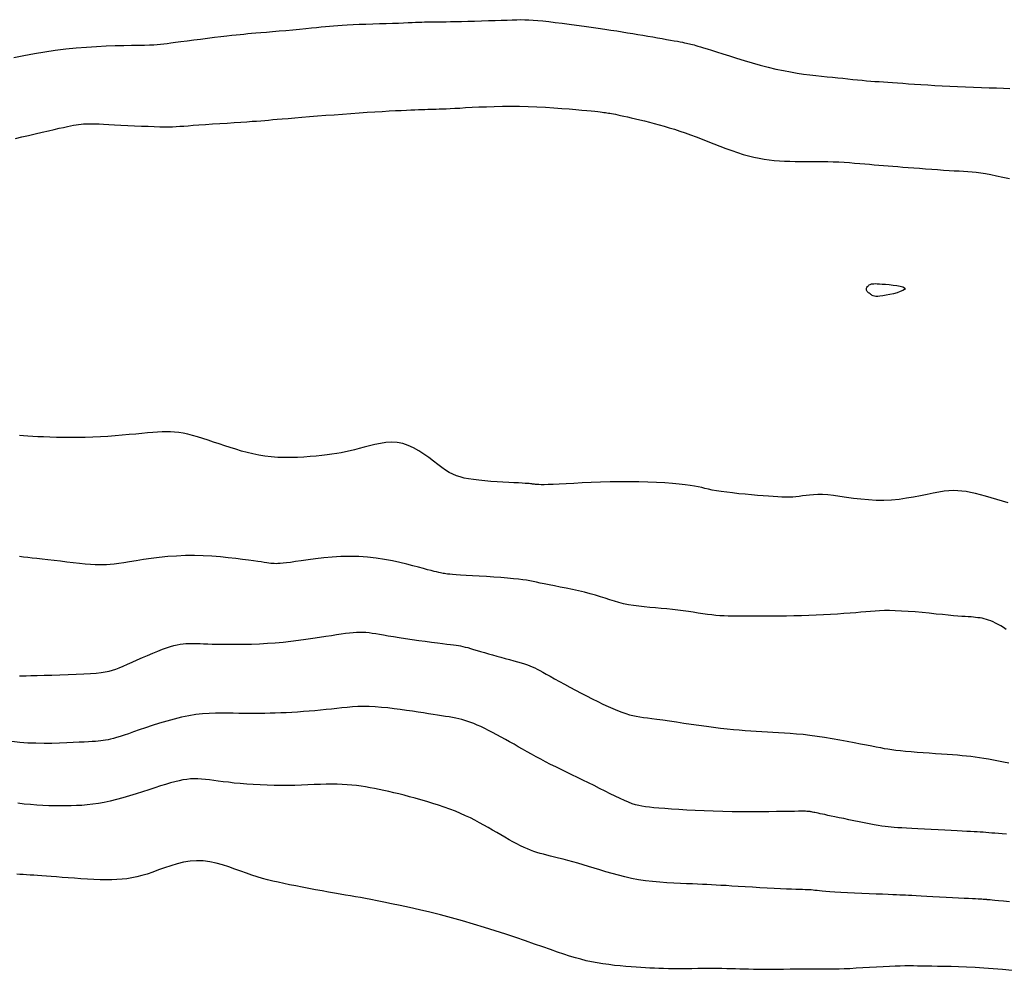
# Model space of a CAD drawing. Header units: millimetres. Extents: x 32690613 to 32693367, y 5343692 to 5344708.
# Tile 303 of 656: x 32692744 to 32692755, y 5344029 to 5344040. Entities that reach past the tile are written whole.
import ezdxf

# ---------------------------------------------------------------- set-up
doc = ezdxf.new("R2010")
doc.units = ezdxf.units.MM
doc.header["$LTSCALE"] = 20
for name, color, linetype in [('02-DGM_HL_493.00', 102, 'Continuous'), ('02-DGM_HL_493.50', 112, 'Continuous'), ('02-DGM_HL_494.00', 122, 'Continuous'), ('02-DGM_HL_494.50', 132, 'Continuous'), ('02-DGM_HL_495.00', 142, 'Continuous'), ('02-DGM_HL_495.50', 152, 'Continuous'), ('02-DGM_HL_496.00', 162, 'Continuous')]:
    doc.layers.add(name, color=color, linetype=linetype)

msp = doc.modelspace()

# ---------------------------------------------------------------- linework, layer by layer
at = {"layer": '02-DGM_HL_493.00', "elevation": 493, "flags": 128}
msp.add_lwpolyline([(32692755.442, 5344029.031), (32692755.334, 5344029.042), (32692755.226, 5344029.05), (32692755.122, 5344029.057), (32692755.021, 5344029.063), (32692754.924, 5344029.067), (32692754.832, 5344029.07), (32692754.746, 5344029.073), (32692754.666, 5344029.074), (32692754.592, 5344029.076), (32692754.526, 5344029.077), (32692754.467, 5344029.078), (32692754.413, 5344029.079), (32692754.364, 5344029.08), (32692754.317, 5344029.081), (32692754.27, 5344029.082), (32692754.22, 5344029.081), (32692754.167, 5344029.08), (32692754.108, 5344029.078), (32692754.042, 5344029.075), (32692753.971, 5344029.072), (32692753.895, 5344029.067), (32692753.817, 5344029.063), (32692753.74, 5344029.058), (32692753.664, 5344029.054), (32692753.592, 5344029.05), (32692753.526, 5344029.047), (32692753.467, 5344029.045), (32692753.414, 5344029.044), (32692753.365, 5344029.044), (32692753.318, 5344029.043), (32692753.272, 5344029.044), (32692753.224, 5344029.044), (32692753.172, 5344029.044), (32692753.115, 5344029.045), (32692753.051, 5344029.044), (32692752.982, 5344029.044), (32692752.909, 5344029.043), (32692752.834, 5344029.042), (32692752.759, 5344029.041), (32692752.685, 5344029.041), (32692752.615, 5344029.04), (32692752.549, 5344029.041), (32692752.49, 5344029.041), (32692752.435, 5344029.043), (32692752.384, 5344029.044), (32692752.336, 5344029.046), (32692752.287, 5344029.048), (32692752.237, 5344029.049), (32692752.185, 5344029.05), (32692752.128, 5344029.051), (32692752.066, 5344029.052), (32692751.999, 5344029.052), (32692751.929, 5344029.051), (32692751.857, 5344029.051), (32692751.785, 5344029.05), (32692751.714, 5344029.05), (32692751.645, 5344029.049), (32692751.58, 5344029.049), (32692751.52, 5344029.05), (32692751.464, 5344029.051), (32692751.411, 5344029.052), (32692751.359, 5344029.054), (32692751.309, 5344029.056), (32692751.258, 5344029.059), (32692751.206, 5344029.062), (32692751.151, 5344029.066), (32692751.093, 5344029.07), (32692751.032, 5344029.075), (32692750.969, 5344029.081), (32692750.904, 5344029.088), (32692750.838, 5344029.096), (32692750.772, 5344029.105), (32692750.707, 5344029.115), (32692750.643, 5344029.127), (32692750.581, 5344029.141), (32692750.519, 5344029.157), (32692750.457, 5344029.174), (32692750.392, 5344029.194), (32692750.324, 5344029.216), (32692750.252, 5344029.24), (32692750.173, 5344029.268), (32692750.086, 5344029.298), (32692749.991, 5344029.331), (32692749.888, 5344029.367), (32692749.778, 5344029.405), (32692749.662, 5344029.443), (32692749.543, 5344029.483), (32692749.419, 5344029.522), (32692749.294, 5344029.56), (32692749.168, 5344029.597), (32692749.042, 5344029.632), (32692748.917, 5344029.664), (32692748.795, 5344029.694), (32692748.677, 5344029.722), (32692748.564, 5344029.748), (32692748.458, 5344029.771), (32692748.36, 5344029.792), (32692748.272, 5344029.81), (32692748.194, 5344029.826), (32692748.124, 5344029.839), (32692748.061, 5344029.851), (32692748.003, 5344029.862), (32692747.947, 5344029.871), (32692747.891, 5344029.881), (32692747.834, 5344029.891), (32692747.774, 5344029.901), (32692747.708, 5344029.913), (32692747.638, 5344029.925), (32692747.565, 5344029.939), (32692747.49, 5344029.952), (32692747.414, 5344029.967), (32692747.339, 5344029.981), (32692747.265, 5344029.995), (32692747.194, 5344030.009), (32692747.128, 5344030.023), (32692747.064, 5344030.037), (32692747.003, 5344030.051), (32692746.943, 5344030.066), (32692746.884, 5344030.081), (32692746.825, 5344030.099), (32692746.765, 5344030.118), (32692746.703, 5344030.139), (32692746.638, 5344030.163), (32692746.571, 5344030.187), (32692746.501, 5344030.212), (32692746.43, 5344030.235), (32692746.357, 5344030.254), (32692746.284, 5344030.27), (32692746.209, 5344030.28), (32692746.134, 5344030.283), (32692746.059, 5344030.277), (32692745.985, 5344030.265), (32692745.911, 5344030.248), (32692745.838, 5344030.226), (32692745.767, 5344030.202), (32692745.698, 5344030.177), (32692745.632, 5344030.153), (32692745.568, 5344030.131), (32692745.508, 5344030.113), (32692745.45, 5344030.098), (32692745.394, 5344030.086), (32692745.338, 5344030.077), (32692745.282, 5344030.071), (32692745.224, 5344030.067), (32692745.164, 5344030.065), (32692745.1, 5344030.065), (32692745.032, 5344030.066), (32692744.961, 5344030.069), (32692744.887, 5344030.073), (32692744.813, 5344030.077), (32692744.74, 5344030.082), (32692744.668, 5344030.088), (32692744.599, 5344030.093), (32692744.534, 5344030.098), (32692744.473, 5344030.102), (32692744.418, 5344030.106), (32692744.367, 5344030.11), (32692744.319, 5344030.113), (32692744.274, 5344030.116), (32692744.233, 5344030.119), (32692744.193, 5344030.122), (32692744.154, 5344030.124), (32692744.117, 5344030.127), (32692744.08, 5344030.13)], dxfattribs=at)
at = {"layer": '02-DGM_HL_493.50', "elevation": 493.5, "flags": 128}
msp.add_lwpolyline([(32692755.413, 5344029.812), (32692755.343, 5344029.82), (32692755.287, 5344029.825), (32692755.245, 5344029.83), (32692755.214, 5344029.833), (32692755.192, 5344029.835), (32692755.179, 5344029.837), (32692755.17, 5344029.838), (32692755.166, 5344029.838), (32692755.164, 5344029.838), (32692755.161, 5344029.838), (32692755.159, 5344029.838), (32692755.156, 5344029.839), (32692755.153, 5344029.839), (32692755.148, 5344029.839), (32692755.142, 5344029.839), (32692755.135, 5344029.84), (32692755.125, 5344029.84), (32692755.114, 5344029.841), (32692755.099, 5344029.842), (32692755.08, 5344029.843), (32692755.056, 5344029.844), (32692755.027, 5344029.846), (32692754.99, 5344029.848), (32692754.946, 5344029.85), (32692754.894, 5344029.853), (32692754.832, 5344029.856), (32692754.763, 5344029.86), (32692754.69, 5344029.864), (32692754.615, 5344029.868), (32692754.54, 5344029.872), (32692754.469, 5344029.875), (32692754.404, 5344029.879), (32692754.346, 5344029.882), (32692754.299, 5344029.884), (32692754.26, 5344029.886), (32692754.226, 5344029.888), (32692754.193, 5344029.89), (32692754.161, 5344029.891), (32692754.124, 5344029.893), (32692754.081, 5344029.895), (32692754.029, 5344029.897), (32692753.965, 5344029.899), (32692753.892, 5344029.902), (32692753.812, 5344029.905), (32692753.729, 5344029.909), (32692753.645, 5344029.912), (32692753.564, 5344029.916), (32692753.488, 5344029.92), (32692753.42, 5344029.924), (32692753.363, 5344029.928), (32692753.315, 5344029.931), (32692753.276, 5344029.935), (32692753.243, 5344029.939), (32692753.216, 5344029.942), (32692753.192, 5344029.944), (32692753.171, 5344029.947), (32692753.151, 5344029.949), (32692753.13, 5344029.95), (32692753.107, 5344029.951), (32692753.082, 5344029.952), (32692753.052, 5344029.953), (32692753.017, 5344029.954), (32692752.976, 5344029.955), (32692752.926, 5344029.957), (32692752.869, 5344029.959), (32692752.801, 5344029.962), (32692752.726, 5344029.966), (32692752.646, 5344029.971), (32692752.562, 5344029.975), (32692752.478, 5344029.98), (32692752.395, 5344029.985), (32692752.316, 5344029.989), (32692752.243, 5344029.994), (32692752.177, 5344029.998), (32692752.118, 5344030.001), (32692752.063, 5344030.004), (32692752.011, 5344030.007), (32692751.96, 5344030.01), (32692751.907, 5344030.012), (32692751.852, 5344030.014), (32692751.793, 5344030.017), (32692751.727, 5344030.019), (32692751.656, 5344030.022), (32692751.58, 5344030.025), (32692751.502, 5344030.03), (32692751.421, 5344030.036), (32692751.339, 5344030.044), (32692751.257, 5344030.053), (32692751.177, 5344030.066), (32692751.098, 5344030.08), (32692751.022, 5344030.097), (32692750.948, 5344030.116), (32692750.876, 5344030.136), (32692750.806, 5344030.156), (32692750.738, 5344030.177), (32692750.672, 5344030.198), (32692750.608, 5344030.218), (32692750.545, 5344030.236), (32692750.485, 5344030.254), (32692750.427, 5344030.27), (32692750.371, 5344030.285), (32692750.317, 5344030.299), (32692750.266, 5344030.312), (32692750.218, 5344030.325), (32692750.173, 5344030.336), (32692750.131, 5344030.347), (32692750.092, 5344030.357), (32692750.055, 5344030.367), (32692750.018, 5344030.378), (32692749.982, 5344030.389), (32692749.946, 5344030.402), (32692749.91, 5344030.417), (32692749.871, 5344030.434), (32692749.831, 5344030.453), (32692749.789, 5344030.475), (32692749.745, 5344030.498), (32692749.7, 5344030.523), (32692749.654, 5344030.55), (32692749.607, 5344030.577), (32692749.559, 5344030.605), (32692749.51, 5344030.633), (32692749.462, 5344030.661), (32692749.412, 5344030.689), (32692749.362, 5344030.717), (32692749.311, 5344030.744), (32692749.259, 5344030.771), (32692749.204, 5344030.797), (32692749.147, 5344030.823), (32692749.088, 5344030.848), (32692749.026, 5344030.872), (32692748.961, 5344030.895), (32692748.895, 5344030.917), (32692748.829, 5344030.938), (32692748.761, 5344030.959), (32692748.694, 5344030.978), (32692748.629, 5344030.996), (32692748.564, 5344031.014), (32692748.502, 5344031.03), (32692748.442, 5344031.045), (32692748.384, 5344031.059), (32692748.328, 5344031.072), (32692748.272, 5344031.085), (32692748.219, 5344031.096), (32692748.166, 5344031.107), (32692748.114, 5344031.116), (32692748.062, 5344031.125), (32692748.011, 5344031.133), (32692747.959, 5344031.14), (32692747.907, 5344031.145), (32692747.853, 5344031.15), (32692747.797, 5344031.154), (32692747.739, 5344031.156), (32692747.678, 5344031.156), (32692747.614, 5344031.156), (32692747.546, 5344031.154), (32692747.476, 5344031.152), (32692747.404, 5344031.149), (32692747.33, 5344031.146), (32692747.254, 5344031.143), (32692747.176, 5344031.142), (32692747.097, 5344031.141), (32692747.018, 5344031.142), (32692746.938, 5344031.144), (32692746.859, 5344031.148), (32692746.781, 5344031.152), (32692746.705, 5344031.158), (32692746.632, 5344031.164), (32692746.563, 5344031.17), (32692746.498, 5344031.178), (32692746.437, 5344031.185), (32692746.381, 5344031.192), (32692746.329, 5344031.2), (32692746.28, 5344031.206), (32692746.234, 5344031.211), (32692746.189, 5344031.215), (32692746.146, 5344031.218), (32692746.104, 5344031.218), (32692746.063, 5344031.216), (32692746.021, 5344031.212), (32692745.978, 5344031.205), (32692745.933, 5344031.196), (32692745.885, 5344031.185), (32692745.835, 5344031.171), (32692745.78, 5344031.155), (32692745.721, 5344031.136), (32692745.656, 5344031.116), (32692745.588, 5344031.093), (32692745.516, 5344031.07), (32692745.442, 5344031.046), (32692745.367, 5344031.022), (32692745.293, 5344031), (32692745.219, 5344030.98), (32692745.147, 5344030.962), (32692745.079, 5344030.948), (32692745.013, 5344030.936), (32692744.949, 5344030.927), (32692744.886, 5344030.92), (32692744.825, 5344030.915), (32692744.764, 5344030.912), (32692744.703, 5344030.91), (32692744.641, 5344030.909), (32692744.578, 5344030.909), (32692744.513, 5344030.909), (32692744.447, 5344030.911), (32692744.379, 5344030.913), (32692744.31, 5344030.917), (32692744.239, 5344030.923), (32692744.166, 5344030.93), (32692744.091, 5344030.939)], dxfattribs=at)
at = {"layer": '02-DGM_HL_494.00', "elevation": 494, "flags": 128}
msp.add_lwpolyline([(32692755.378, 5344030.587), (32692755.33, 5344030.59), (32692755.287, 5344030.593), (32692755.247, 5344030.596), (32692755.21, 5344030.599), (32692755.176, 5344030.602), (32692755.143, 5344030.605), (32692755.111, 5344030.607), (32692755.079, 5344030.609), (32692755.046, 5344030.611), (32692755.01, 5344030.614), (32692754.97, 5344030.616), (32692754.925, 5344030.618), (32692754.874, 5344030.621), (32692754.815, 5344030.624), (32692754.748, 5344030.628), (32692754.676, 5344030.631), (32692754.599, 5344030.636), (32692754.52, 5344030.64), (32692754.442, 5344030.644), (32692754.367, 5344030.648), (32692754.298, 5344030.651), (32692754.236, 5344030.654), (32692754.183, 5344030.657), (32692754.138, 5344030.66), (32692754.098, 5344030.662), (32692754.063, 5344030.665), (32692754.029, 5344030.668), (32692753.994, 5344030.672), (32692753.957, 5344030.678), (32692753.915, 5344030.685), (32692753.867, 5344030.694), (32692753.813, 5344030.704), (32692753.756, 5344030.715), (32692753.697, 5344030.727), (32692753.637, 5344030.739), (32692753.578, 5344030.751), (32692753.521, 5344030.763), (32692753.468, 5344030.774), (32692753.42, 5344030.784), (32692753.378, 5344030.793), (32692753.34, 5344030.801), (32692753.306, 5344030.809), (32692753.277, 5344030.815), (32692753.251, 5344030.82), (32692753.228, 5344030.825), (32692753.209, 5344030.829), (32692753.192, 5344030.832), (32692753.178, 5344030.835), (32692753.165, 5344030.838), (32692753.154, 5344030.84), (32692753.145, 5344030.842), (32692753.136, 5344030.843), (32692753.127, 5344030.844), (32692753.119, 5344030.845), (32692753.11, 5344030.846), (32692753.099, 5344030.846), (32692753.085, 5344030.847), (32692753.065, 5344030.847), (32692753.039, 5344030.847), (32692753.005, 5344030.847), (32692752.96, 5344030.846), (32692752.904, 5344030.845), (32692752.835, 5344030.844), (32692752.755, 5344030.843), (32692752.665, 5344030.842), (32692752.568, 5344030.841), (32692752.465, 5344030.84), (32692752.358, 5344030.841), (32692752.249, 5344030.841), (32692752.14, 5344030.844), (32692752.032, 5344030.847), (32692751.927, 5344030.851), (32692751.826, 5344030.856), (32692751.729, 5344030.861), (32692751.638, 5344030.867), (32692751.554, 5344030.873), (32692751.478, 5344030.878), (32692751.41, 5344030.884), (32692751.352, 5344030.888), (32692751.302, 5344030.893), (32692751.258, 5344030.898), (32692751.218, 5344030.904), (32692751.181, 5344030.912), (32692751.144, 5344030.922), (32692751.106, 5344030.934), (32692751.064, 5344030.95), (32692751.018, 5344030.97), (32692750.968, 5344030.993), (32692750.913, 5344031.019), (32692750.856, 5344031.047), (32692750.796, 5344031.077), (32692750.734, 5344031.108), (32692750.671, 5344031.14), (32692750.607, 5344031.172), (32692750.544, 5344031.203), (32692750.48, 5344031.234), (32692750.417, 5344031.264), (32692750.355, 5344031.294), (32692750.294, 5344031.324), (32692750.234, 5344031.353), (32692750.175, 5344031.383), (32692750.118, 5344031.412), (32692750.063, 5344031.441), (32692750.009, 5344031.47), (32692749.957, 5344031.499), (32692749.906, 5344031.527), (32692749.855, 5344031.556), (32692749.806, 5344031.584), (32692749.757, 5344031.612), (32692749.707, 5344031.64), (32692749.658, 5344031.668), (32692749.609, 5344031.695), (32692749.561, 5344031.721), (32692749.513, 5344031.747), (32692749.467, 5344031.771), (32692749.422, 5344031.793), (32692749.379, 5344031.814), (32692749.338, 5344031.832), (32692749.3, 5344031.848), (32692749.263, 5344031.862), (32692749.228, 5344031.874), (32692749.194, 5344031.884), (32692749.16, 5344031.894), (32692749.126, 5344031.902), (32692749.091, 5344031.91), (32692749.054, 5344031.917), (32692749.016, 5344031.924), (32692748.974, 5344031.931), (32692748.931, 5344031.938), (32692748.884, 5344031.945), (32692748.834, 5344031.953), (32692748.781, 5344031.961), (32692748.724, 5344031.97), (32692748.663, 5344031.979), (32692748.598, 5344031.989), (32692748.53, 5344031.999), (32692748.459, 5344032.009), (32692748.387, 5344032.018), (32692748.315, 5344032.027), (32692748.243, 5344032.034), (32692748.172, 5344032.039), (32692748.103, 5344032.043), (32692748.038, 5344032.043), (32692747.974, 5344032.042), (32692747.913, 5344032.039), (32692747.853, 5344032.034), (32692747.793, 5344032.028), (32692747.733, 5344032.021), (32692747.673, 5344032.014), (32692747.612, 5344032.008), (32692747.549, 5344032.001), (32692747.484, 5344031.995), (32692747.419, 5344031.99), (32692747.353, 5344031.985), (32692747.287, 5344031.98), (32692747.221, 5344031.976), (32692747.157, 5344031.973), (32692747.094, 5344031.97), (32692747.032, 5344031.967), (32692746.972, 5344031.966), (32692746.913, 5344031.964), (32692746.855, 5344031.963), (32692746.796, 5344031.963), (32692746.737, 5344031.963), (32692746.677, 5344031.964), (32692746.615, 5344031.965), (32692746.551, 5344031.967), (32692746.486, 5344031.968), (32692746.418, 5344031.969), (32692746.348, 5344031.968), (32692746.275, 5344031.965), (32692746.2, 5344031.959), (32692746.123, 5344031.951), (32692746.043, 5344031.938), (32692745.96, 5344031.921), (32692745.876, 5344031.9), (32692745.792, 5344031.877), (32692745.709, 5344031.852), (32692745.628, 5344031.826), (32692745.551, 5344031.8), (32692745.479, 5344031.776), (32692745.414, 5344031.753), (32692745.356, 5344031.733), (32692745.305, 5344031.716), (32692745.26, 5344031.702), (32692745.22, 5344031.689), (32692745.184, 5344031.679), (32692745.152, 5344031.671), (32692745.122, 5344031.664), (32692745.095, 5344031.658), (32692745.068, 5344031.654), (32692745.04, 5344031.65), (32692745.011, 5344031.647), (32692744.979, 5344031.645), (32692744.943, 5344031.643), (32692744.9, 5344031.641), (32692744.851, 5344031.638), (32692744.793, 5344031.635), (32692744.726, 5344031.632), (32692744.651, 5344031.629), (32692744.569, 5344031.626), (32692744.482, 5344031.623), (32692744.392, 5344031.623), (32692744.3, 5344031.624), (32692744.207, 5344031.627), (32692744.115, 5344031.634), (32692744.026, 5344031.644)], dxfattribs=at)
at = {"layer": '02-DGM_HL_494.50', "elevation": 494.5, "flags": 128}
msp.add_lwpolyline([(32692744.113, 5344032.393), (32692744.144, 5344032.393), (32692744.187, 5344032.394), (32692744.242, 5344032.396), (32692744.312, 5344032.397), (32692744.392, 5344032.4), (32692744.48, 5344032.402), (32692744.573, 5344032.405), (32692744.667, 5344032.408), (32692744.759, 5344032.412), (32692744.845, 5344032.416), (32692744.922, 5344032.42), (32692744.988, 5344032.425), (32692745.043, 5344032.431), (32692745.091, 5344032.438), (32692745.134, 5344032.447), (32692745.173, 5344032.457), (32692745.211, 5344032.47), (32692745.251, 5344032.486), (32692745.295, 5344032.504), (32692745.344, 5344032.526), (32692745.398, 5344032.55), (32692745.455, 5344032.575), (32692745.515, 5344032.602), (32692745.574, 5344032.628), (32692745.633, 5344032.654), (32692745.69, 5344032.677), (32692745.743, 5344032.698), (32692745.791, 5344032.715), (32692745.835, 5344032.729), (32692745.875, 5344032.741), (32692745.912, 5344032.749), (32692745.947, 5344032.756), (32692745.979, 5344032.76), (32692746.011, 5344032.763), (32692746.041, 5344032.764), (32692746.072, 5344032.765), (32692746.103, 5344032.764), (32692746.137, 5344032.763), (32692746.173, 5344032.762), (32692746.214, 5344032.76), (32692746.26, 5344032.759), (32692746.311, 5344032.757), (32692746.37, 5344032.755), (32692746.436, 5344032.754), (32692746.51, 5344032.754), (32692746.589, 5344032.754), (32692746.673, 5344032.755), (32692746.76, 5344032.757), (32692746.85, 5344032.761), (32692746.941, 5344032.766), (32692747.032, 5344032.772), (32692747.122, 5344032.78), (32692747.211, 5344032.79), (32692747.297, 5344032.8), (32692747.381, 5344032.812), (32692747.46, 5344032.823), (32692747.536, 5344032.835), (32692747.607, 5344032.846), (32692747.672, 5344032.856), (32692747.731, 5344032.865), (32692747.785, 5344032.874), (32692747.834, 5344032.88), (32692747.878, 5344032.886), (32692747.92, 5344032.89), (32692747.959, 5344032.893), (32692747.996, 5344032.894), (32692748.031, 5344032.894), (32692748.066, 5344032.892), (32692748.102, 5344032.888), (32692748.139, 5344032.883), (32692748.178, 5344032.877), (32692748.221, 5344032.87), (32692748.268, 5344032.861), (32692748.321, 5344032.852), (32692748.381, 5344032.842), (32692748.447, 5344032.831), (32692748.519, 5344032.821), (32692748.594, 5344032.81), (32692748.67, 5344032.799), (32692748.744, 5344032.788), (32692748.816, 5344032.779), (32692748.882, 5344032.77), (32692748.94, 5344032.762), (32692748.99, 5344032.756), (32692749.031, 5344032.751), (32692749.065, 5344032.747), (32692749.095, 5344032.743), (32692749.122, 5344032.739), (32692749.147, 5344032.735), (32692749.172, 5344032.73), (32692749.198, 5344032.723), (32692749.228, 5344032.716), (32692749.261, 5344032.706), (32692749.296, 5344032.696), (32692749.335, 5344032.685), (32692749.376, 5344032.673), (32692749.419, 5344032.66), (32692749.464, 5344032.647), (32692749.511, 5344032.634), (32692749.559, 5344032.62), (32692749.608, 5344032.607), (32692749.657, 5344032.593), (32692749.706, 5344032.58), (32692749.753, 5344032.567), (32692749.797, 5344032.554), (32692749.838, 5344032.542), (32692749.876, 5344032.53), (32692749.909, 5344032.519), (32692749.939, 5344032.508), (32692749.966, 5344032.496), (32692749.994, 5344032.484), (32692750.022, 5344032.47), (32692750.052, 5344032.454), (32692750.086, 5344032.436), (32692750.125, 5344032.414), (32692750.17, 5344032.389), (32692750.22, 5344032.361), (32692750.275, 5344032.331), (32692750.334, 5344032.299), (32692750.395, 5344032.265), (32692750.458, 5344032.231), (32692750.522, 5344032.197), (32692750.586, 5344032.164), (32692750.65, 5344032.132), (32692750.712, 5344032.101), (32692750.772, 5344032.072), (32692750.83, 5344032.045), (32692750.886, 5344032.02), (32692750.939, 5344031.998), (32692750.988, 5344031.979), (32692751.034, 5344031.963), (32692751.075, 5344031.95), (32692751.115, 5344031.94), (32692751.153, 5344031.932), (32692751.192, 5344031.925), (32692751.234, 5344031.919), (32692751.279, 5344031.913), (32692751.33, 5344031.907), (32692751.389, 5344031.899), (32692751.456, 5344031.89), (32692751.531, 5344031.879), (32692751.611, 5344031.867), (32692751.695, 5344031.855), (32692751.781, 5344031.842), (32692751.868, 5344031.83), (32692751.953, 5344031.818), (32692752.036, 5344031.807), (32692752.115, 5344031.798), (32692752.189, 5344031.789), (32692752.261, 5344031.782), (32692752.329, 5344031.776), (32692752.395, 5344031.771), (32692752.46, 5344031.766), (32692752.523, 5344031.762), (32692752.586, 5344031.758), (32692752.649, 5344031.755), (32692752.712, 5344031.752), (32692752.777, 5344031.748), (32692752.843, 5344031.744), (32692752.911, 5344031.739), (32692752.982, 5344031.733), (32692753.057, 5344031.726), (32692753.135, 5344031.716), (32692753.218, 5344031.705), (32692753.303, 5344031.692), (32692753.39, 5344031.677), (32692753.476, 5344031.663), (32692753.56, 5344031.647), (32692753.64, 5344031.632), (32692753.714, 5344031.618), (32692753.781, 5344031.605), (32692753.84, 5344031.593), (32692753.892, 5344031.583), (32692753.939, 5344031.574), (32692753.983, 5344031.566), (32692754.026, 5344031.559), (32692754.07, 5344031.553), (32692754.117, 5344031.547), (32692754.169, 5344031.541), (32692754.227, 5344031.535), (32692754.29, 5344031.53), (32692754.358, 5344031.524), (32692754.427, 5344031.518), (32692754.498, 5344031.513), (32692754.568, 5344031.508), (32692754.637, 5344031.503), (32692754.702, 5344031.499), (32692754.762, 5344031.494), (32692754.818, 5344031.49), (32692754.872, 5344031.486), (32692754.923, 5344031.481), (32692754.972, 5344031.476), (32692755.022, 5344031.47), (32692755.071, 5344031.463), (32692755.122, 5344031.455), (32692755.175, 5344031.445), (32692755.23, 5344031.434), (32692755.287, 5344031.423), (32692755.345, 5344031.411), (32692755.404, 5344031.4)], dxfattribs=at)
at = {"layer": '02-DGM_HL_495.00', "elevation": 495, "flags": 128}
for points in [[(32692744.047, 5344039.453), (32692744.163, 5344039.477), (32692744.281, 5344039.5), (32692744.4, 5344039.52), (32692744.52, 5344039.537), (32692744.639, 5344039.552), (32692744.758, 5344039.565), (32692744.876, 5344039.574), (32692744.99, 5344039.582), (32692745.1, 5344039.587), (32692745.205, 5344039.59), (32692745.303, 5344039.593), (32692745.392, 5344039.594), (32692745.472, 5344039.595), (32692745.54, 5344039.597), (32692745.597, 5344039.598), (32692745.644, 5344039.6), (32692745.685, 5344039.603), (32692745.722, 5344039.606), (32692745.758, 5344039.61), (32692745.796, 5344039.615), (32692745.84, 5344039.621), (32692745.892, 5344039.629), (32692745.953, 5344039.637), (32692746.024, 5344039.646), (32692746.1, 5344039.656), (32692746.179, 5344039.666), (32692746.259, 5344039.676), (32692746.337, 5344039.686), (32692746.411, 5344039.694), (32692746.478, 5344039.702), (32692746.535, 5344039.709), (32692746.586, 5344039.714), (32692746.631, 5344039.719), (32692746.674, 5344039.723), (32692746.717, 5344039.727), (32692746.762, 5344039.731), (32692746.81, 5344039.735), (32692746.866, 5344039.74), (32692746.93, 5344039.745), (32692747, 5344039.751), (32692747.075, 5344039.758), (32692747.153, 5344039.765), (32692747.231, 5344039.772), (32692747.307, 5344039.779), (32692747.379, 5344039.786), (32692747.446, 5344039.792), (32692747.504, 5344039.798), (32692747.556, 5344039.804), (32692747.604, 5344039.809), (32692747.65, 5344039.814), (32692747.696, 5344039.818), (32692747.744, 5344039.822), (32692747.796, 5344039.825), (32692747.854, 5344039.829), (32692747.919, 5344039.832), (32692747.991, 5344039.834), (32692748.067, 5344039.837), (32692748.145, 5344039.839), (32692748.222, 5344039.842), (32692748.298, 5344039.844), (32692748.37, 5344039.846), (32692748.437, 5344039.848), (32692748.495, 5344039.85), (32692748.547, 5344039.853), (32692748.593, 5344039.855), (32692748.633, 5344039.857), (32692748.67, 5344039.858), (32692748.703, 5344039.86), (32692748.735, 5344039.861), (32692748.765, 5344039.862), (32692748.796, 5344039.863), (32692748.827, 5344039.863), (32692748.86, 5344039.863), (32692748.896, 5344039.863), (32692748.936, 5344039.863), (32692748.982, 5344039.863), (32692749.033, 5344039.864), (32692749.092, 5344039.865), (32692749.158, 5344039.866), (32692749.23, 5344039.868), (32692749.307, 5344039.871), (32692749.385, 5344039.874), (32692749.464, 5344039.876), (32692749.54, 5344039.879), (32692749.612, 5344039.881), (32692749.678, 5344039.883), (32692749.736, 5344039.885), (32692749.788, 5344039.886), (32692749.836, 5344039.887), (32692749.882, 5344039.886), (32692749.927, 5344039.884), (32692749.976, 5344039.882), (32692750.028, 5344039.878), (32692750.087, 5344039.872), (32692750.154, 5344039.865), (32692750.227, 5344039.856), (32692750.306, 5344039.847), (32692750.388, 5344039.836), (32692750.472, 5344039.825), (32692750.557, 5344039.814), (32692750.639, 5344039.802), (32692750.718, 5344039.79), (32692750.793, 5344039.779), (32692750.863, 5344039.768), (32692750.93, 5344039.758), (32692750.993, 5344039.748), (32692751.054, 5344039.738), (32692751.114, 5344039.728), (32692751.171, 5344039.718), (32692751.228, 5344039.708), (32692751.285, 5344039.698), (32692751.341, 5344039.689), (32692751.396, 5344039.679), (32692751.448, 5344039.67), (32692751.498, 5344039.662), (32692751.544, 5344039.654), (32692751.586, 5344039.646), (32692751.623, 5344039.64), (32692751.655, 5344039.634), (32692751.682, 5344039.629), (32692751.705, 5344039.624), (32692751.725, 5344039.62), (32692751.743, 5344039.616), (32692751.76, 5344039.612), (32692751.777, 5344039.608), (32692751.794, 5344039.604), (32692751.812, 5344039.599), (32692751.833, 5344039.593), (32692751.857, 5344039.586), (32692751.886, 5344039.577), (32692751.921, 5344039.566), (32692751.963, 5344039.553), (32692752.012, 5344039.538), (32692752.07, 5344039.519), (32692752.139, 5344039.498), (32692752.215, 5344039.474), (32692752.298, 5344039.448), (32692752.385, 5344039.421), (32692752.476, 5344039.395), (32692752.568, 5344039.369), (32692752.658, 5344039.345), (32692752.747, 5344039.323), (32692752.832, 5344039.305), (32692752.912, 5344039.29), (32692752.989, 5344039.277), (32692753.063, 5344039.266), (32692753.134, 5344039.257), (32692753.202, 5344039.249), (32692753.268, 5344039.242), (32692753.332, 5344039.235), (32692753.394, 5344039.229), (32692753.454, 5344039.223), (32692753.512, 5344039.217), (32692753.569, 5344039.211), (32692753.624, 5344039.205), (32692753.678, 5344039.2), (32692753.73, 5344039.195), (32692753.78, 5344039.19), (32692753.829, 5344039.186), (32692753.877, 5344039.182), (32692753.925, 5344039.179), (32692753.974, 5344039.176), (32692754.025, 5344039.172), (32692754.078, 5344039.169), (32692754.134, 5344039.165), (32692754.195, 5344039.161), (32692754.26, 5344039.156), (32692754.329, 5344039.152), (32692754.403, 5344039.146), (32692754.481, 5344039.141), (32692754.561, 5344039.136), (32692754.645, 5344039.131), (32692754.732, 5344039.126), (32692754.82, 5344039.122), (32692754.911, 5344039.118), (32692755.002, 5344039.115), (32692755.092, 5344039.112), (32692755.18, 5344039.109), (32692755.264, 5344039.107), (32692755.345, 5344039.105), (32692755.419, 5344039.102)], [(32692755.377, 5344032.924), (32692755.345, 5344032.945), (32692755.313, 5344032.964), (32692755.283, 5344032.981), (32692755.254, 5344032.997), (32692755.226, 5344033.01), (32692755.199, 5344033.021), (32692755.174, 5344033.031), (32692755.149, 5344033.039), (32692755.125, 5344033.045), (32692755.101, 5344033.051), (32692755.077, 5344033.055), (32692755.052, 5344033.058), (32692755.027, 5344033.061), (32692755.001, 5344033.064), (32692754.974, 5344033.066), (32692754.943, 5344033.068), (32692754.909, 5344033.071), (32692754.87, 5344033.073), (32692754.825, 5344033.077), (32692754.774, 5344033.081), (32692754.715, 5344033.087), (32692754.649, 5344033.093), (32692754.575, 5344033.1), (32692754.498, 5344033.108), (32692754.417, 5344033.116), (32692754.336, 5344033.123), (32692754.257, 5344033.129), (32692754.18, 5344033.134), (32692754.109, 5344033.138), (32692754.045, 5344033.14), (32692753.986, 5344033.139), (32692753.931, 5344033.137), (32692753.878, 5344033.134), (32692753.826, 5344033.13), (32692753.773, 5344033.126), (32692753.718, 5344033.12), (32692753.658, 5344033.115), (32692753.593, 5344033.109), (32692753.523, 5344033.104), (32692753.448, 5344033.099), (32692753.37, 5344033.095), (32692753.289, 5344033.09), (32692753.206, 5344033.086), (32692753.122, 5344033.083), (32692753.037, 5344033.08), (32692752.952, 5344033.078), (32692752.868, 5344033.076), (32692752.786, 5344033.075), (32692752.706, 5344033.075), (32692752.628, 5344033.074), (32692752.554, 5344033.074), (32692752.484, 5344033.074), (32692752.419, 5344033.074), (32692752.359, 5344033.074), (32692752.304, 5344033.074), (32692752.252, 5344033.075), (32692752.202, 5344033.076), (32692752.155, 5344033.078), (32692752.108, 5344033.081), (32692752.061, 5344033.084), (32692752.014, 5344033.089), (32692751.964, 5344033.095), (32692751.912, 5344033.103), (32692751.859, 5344033.111), (32692751.804, 5344033.12), (32692751.747, 5344033.128), (32692751.688, 5344033.137), (32692751.628, 5344033.145), (32692751.566, 5344033.152), (32692751.502, 5344033.159), (32692751.438, 5344033.164), (32692751.373, 5344033.169), (32692751.308, 5344033.175), (32692751.244, 5344033.181), (32692751.182, 5344033.188), (32692751.121, 5344033.196), (32692751.063, 5344033.206), (32692751.008, 5344033.217), (32692750.955, 5344033.231), (32692750.903, 5344033.246), (32692750.852, 5344033.262), (32692750.799, 5344033.279), (32692750.745, 5344033.297), (32692750.688, 5344033.314), (32692750.627, 5344033.331), (32692750.562, 5344033.348), (32692750.493, 5344033.364), (32692750.423, 5344033.38), (32692750.352, 5344033.394), (32692750.284, 5344033.408), (32692750.218, 5344033.421), (32692750.157, 5344033.433), (32692750.103, 5344033.444), (32692750.056, 5344033.454), (32692750.015, 5344033.463), (32692749.977, 5344033.471), (32692749.939, 5344033.478), (32692749.9, 5344033.485), (32692749.858, 5344033.491), (32692749.809, 5344033.497), (32692749.751, 5344033.503), (32692749.683, 5344033.509), (32692749.607, 5344033.515), (32692749.526, 5344033.521), (32692749.443, 5344033.527), (32692749.36, 5344033.532), (32692749.282, 5344033.537), (32692749.209, 5344033.541), (32692749.147, 5344033.545), (32692749.096, 5344033.549), (32692749.055, 5344033.551), (32692749.024, 5344033.554), (32692748.999, 5344033.556), (32692748.98, 5344033.558), (32692748.964, 5344033.561), (32692748.949, 5344033.563), (32692748.934, 5344033.566), (32692748.917, 5344033.57), (32692748.897, 5344033.575), (32692748.873, 5344033.58), (32692748.845, 5344033.587), (32692748.811, 5344033.596), (32692748.77, 5344033.606), (32692748.723, 5344033.619), (32692748.667, 5344033.633), (32692748.603, 5344033.65), (32692748.532, 5344033.669), (32692748.453, 5344033.688), (32692748.368, 5344033.706), (32692748.278, 5344033.723), (32692748.183, 5344033.738), (32692748.085, 5344033.749), (32692747.985, 5344033.756), (32692747.883, 5344033.758), (32692747.781, 5344033.755), (32692747.681, 5344033.749), (32692747.584, 5344033.74), (32692747.492, 5344033.73), (32692747.407, 5344033.719), (32692747.329, 5344033.708), (32692747.262, 5344033.698), (32692747.205, 5344033.69), (32692747.158, 5344033.684), (32692747.12, 5344033.68), (32692747.088, 5344033.677), (32692747.062, 5344033.675), (32692747.04, 5344033.674), (32692747.02, 5344033.675), (32692747.001, 5344033.676), (32692746.981, 5344033.678), (32692746.959, 5344033.681), (32692746.935, 5344033.684), (32692746.906, 5344033.688), (32692746.872, 5344033.694), (32692746.831, 5344033.7), (32692746.782, 5344033.707), (32692746.724, 5344033.715), (32692746.656, 5344033.724), (32692746.58, 5344033.734), (32692746.495, 5344033.743), (32692746.405, 5344033.752), (32692746.309, 5344033.76), (32692746.21, 5344033.765), (32692746.109, 5344033.768), (32692746.006, 5344033.767), (32692745.905, 5344033.762), (32692745.805, 5344033.755), (32692745.707, 5344033.745), (32692745.614, 5344033.733), (32692745.526, 5344033.721), (32692745.443, 5344033.708), (32692745.368, 5344033.696), (32692745.302, 5344033.685), (32692745.244, 5344033.676), (32692745.193, 5344033.669), (32692745.148, 5344033.664), (32692745.106, 5344033.661), (32692745.064, 5344033.66), (32692745.021, 5344033.66), (32692744.974, 5344033.662), (32692744.922, 5344033.666), (32692744.862, 5344033.671), (32692744.796, 5344033.678), (32692744.726, 5344033.685), (32692744.653, 5344033.693), (32692744.58, 5344033.702), (32692744.507, 5344033.71), (32692744.437, 5344033.718), (32692744.371, 5344033.726), (32692744.311, 5344033.732), (32692744.256, 5344033.739), (32692744.206, 5344033.744), (32692744.157, 5344033.75), (32692744.111, 5344033.756)]]:
    msp.add_lwpolyline(points, dxfattribs=at)
at = {"layer": '02-DGM_HL_495.50', "elevation": 495.5, "flags": 128}
for points in [[(32692744.065, 5344038.531), (32692744.138, 5344038.547), (32692744.214, 5344038.565), (32692744.292, 5344038.583), (32692744.369, 5344038.601), (32692744.441, 5344038.617), (32692744.507, 5344038.633), (32692744.565, 5344038.646), (32692744.615, 5344038.657), (32692744.658, 5344038.667), (32692744.695, 5344038.674), (32692744.728, 5344038.681), (32692744.758, 5344038.686), (32692744.786, 5344038.69), (32692744.814, 5344038.693), (32692744.841, 5344038.696), (32692744.87, 5344038.697), (32692744.902, 5344038.698), (32692744.937, 5344038.698), (32692744.976, 5344038.697), (32692745.021, 5344038.696), (32692745.072, 5344038.694), (32692745.131, 5344038.691), (32692745.198, 5344038.687), (32692745.27, 5344038.684), (32692745.347, 5344038.68), (32692745.425, 5344038.676), (32692745.503, 5344038.672), (32692745.579, 5344038.669), (32692745.649, 5344038.666), (32692745.712, 5344038.664), (32692745.767, 5344038.663), (32692745.815, 5344038.663), (32692745.858, 5344038.664), (32692745.899, 5344038.666), (32692745.941, 5344038.669), (32692745.986, 5344038.672), (32692746.036, 5344038.676), (32692746.093, 5344038.681), (32692746.16, 5344038.685), (32692746.235, 5344038.691), (32692746.315, 5344038.696), (32692746.398, 5344038.701), (32692746.481, 5344038.706), (32692746.561, 5344038.712), (32692746.637, 5344038.717), (32692746.706, 5344038.721), (32692746.766, 5344038.726), (32692746.818, 5344038.729), (32692746.866, 5344038.733), (32692746.911, 5344038.737), (32692746.956, 5344038.741), (32692747.002, 5344038.745), (32692747.054, 5344038.749), (32692747.112, 5344038.755), (32692747.178, 5344038.76), (32692747.253, 5344038.767), (32692747.335, 5344038.773), (32692747.421, 5344038.78), (32692747.513, 5344038.788), (32692747.607, 5344038.795), (32692747.702, 5344038.802), (32692747.799, 5344038.809), (32692747.894, 5344038.816), (32692747.988, 5344038.823), (32692748.079, 5344038.829), (32692748.167, 5344038.834), (32692748.251, 5344038.839), (32692748.33, 5344038.844), (32692748.403, 5344038.848), (32692748.469, 5344038.851), (32692748.528, 5344038.854), (32692748.58, 5344038.856), (32692748.626, 5344038.858), (32692748.668, 5344038.86), (32692748.706, 5344038.861), (32692748.74, 5344038.862), (32692748.773, 5344038.863), (32692748.805, 5344038.864), (32692748.837, 5344038.864), (32692748.869, 5344038.866), (32692748.904, 5344038.867), (32692748.941, 5344038.868), (32692748.982, 5344038.87), (32692749.028, 5344038.872), (32692749.08, 5344038.875), (32692749.139, 5344038.878), (32692749.205, 5344038.882), (32692749.278, 5344038.886), (32692749.357, 5344038.89), (32692749.442, 5344038.893), (32692749.532, 5344038.896), (32692749.625, 5344038.898), (32692749.721, 5344038.899), (32692749.82, 5344038.898), (32692749.92, 5344038.896), (32692750.019, 5344038.892), (32692750.117, 5344038.887), (32692750.213, 5344038.881), (32692750.303, 5344038.874), (32692750.387, 5344038.868), (32692750.464, 5344038.861), (32692750.532, 5344038.855), (32692750.59, 5344038.85), (32692750.638, 5344038.845), (32692750.678, 5344038.841), (32692750.712, 5344038.837), (32692750.739, 5344038.834), (32692750.762, 5344038.831), (32692750.782, 5344038.828), (32692750.8, 5344038.826), (32692750.817, 5344038.823), (32692750.834, 5344038.821), (32692750.851, 5344038.818), (32692750.87, 5344038.814), (32692750.891, 5344038.81), (32692750.915, 5344038.806), (32692750.942, 5344038.8), (32692750.974, 5344038.794), (32692751.01, 5344038.786), (32692751.051, 5344038.777), (32692751.096, 5344038.767), (32692751.144, 5344038.756), (32692751.195, 5344038.744), (32692751.248, 5344038.732), (32692751.302, 5344038.718), (32692751.358, 5344038.703), (32692751.415, 5344038.687), (32692751.472, 5344038.671), (32692751.53, 5344038.653), (32692751.589, 5344038.635), (32692751.649, 5344038.615), (32692751.711, 5344038.594), (32692751.773, 5344038.571), (32692751.838, 5344038.547), (32692751.904, 5344038.522), (32692751.971, 5344038.496), (32692752.039, 5344038.469), (32692752.107, 5344038.443), (32692752.175, 5344038.417), (32692752.242, 5344038.392), (32692752.308, 5344038.37), (32692752.373, 5344038.349), (32692752.435, 5344038.332), (32692752.495, 5344038.317), (32692752.555, 5344038.304), (32692752.613, 5344038.294), (32692752.67, 5344038.286), (32692752.728, 5344038.279), (32692752.786, 5344038.275), (32692752.845, 5344038.272), (32692752.905, 5344038.27), (32692752.965, 5344038.269), (32692753.027, 5344038.268), (32692753.089, 5344038.269), (32692753.151, 5344038.269), (32692753.214, 5344038.269), (32692753.277, 5344038.268), (32692753.34, 5344038.267), (32692753.402, 5344038.265), (32692753.464, 5344038.262), (32692753.526, 5344038.258), (32692753.586, 5344038.254), (32692753.645, 5344038.249), (32692753.704, 5344038.244), (32692753.761, 5344038.239), (32692753.816, 5344038.235), (32692753.87, 5344038.23), (32692753.922, 5344038.226), (32692753.975, 5344038.221), (32692754.027, 5344038.217), (32692754.081, 5344038.213), (32692754.137, 5344038.209), (32692754.194, 5344038.204), (32692754.255, 5344038.2), (32692754.32, 5344038.195), (32692754.387, 5344038.19), (32692754.456, 5344038.185), (32692754.525, 5344038.179), (32692754.593, 5344038.175), (32692754.66, 5344038.17), (32692754.723, 5344038.166), (32692754.783, 5344038.162), (32692754.838, 5344038.159), (32692754.889, 5344038.156), (32692754.937, 5344038.153), (32692754.986, 5344038.15), (32692755.034, 5344038.145), (32692755.086, 5344038.138), (32692755.14, 5344038.13), (32692755.2, 5344038.119), (32692755.266, 5344038.105), (32692755.338, 5344038.089), (32692755.413, 5344038.072)], [(32692755.4, 5344034.368), (32692755.334, 5344034.387), (32692755.269, 5344034.407), (32692755.204, 5344034.426), (32692755.141, 5344034.444), (32692755.081, 5344034.461), (32692755.024, 5344034.476), (32692754.97, 5344034.488), (32692754.92, 5344034.498), (32692754.871, 5344034.504), (32692754.823, 5344034.508), (32692754.773, 5344034.509), (32692754.722, 5344034.507), (32692754.667, 5344034.501), (32692754.607, 5344034.492), (32692754.542, 5344034.48), (32692754.472, 5344034.466), (32692754.398, 5344034.451), (32692754.319, 5344034.436), (32692754.238, 5344034.421), (32692754.153, 5344034.409), (32692754.067, 5344034.401), (32692753.98, 5344034.396), (32692753.892, 5344034.397), (32692753.805, 5344034.402), (32692753.718, 5344034.41), (32692753.634, 5344034.42), (32692753.553, 5344034.431), (32692753.476, 5344034.442), (32692753.404, 5344034.452), (32692753.338, 5344034.459), (32692753.279, 5344034.463), (32692753.225, 5344034.463), (32692753.177, 5344034.462), (32692753.132, 5344034.458), (32692753.091, 5344034.454), (32692753.051, 5344034.448), (32692753.014, 5344034.443), (32692752.976, 5344034.439), (32692752.938, 5344034.436), (32692752.898, 5344034.435), (32692752.857, 5344034.434), (32692752.813, 5344034.435), (32692752.767, 5344034.437), (32692752.716, 5344034.44), (32692752.661, 5344034.444), (32692752.601, 5344034.448), (32692752.536, 5344034.454), (32692752.467, 5344034.46), (32692752.395, 5344034.467), (32692752.323, 5344034.474), (32692752.253, 5344034.482), (32692752.186, 5344034.49), (32692752.123, 5344034.499), (32692752.067, 5344034.507), (32692752.019, 5344034.516), (32692751.976, 5344034.525), (32692751.937, 5344034.534), (32692751.9, 5344034.543), (32692751.86, 5344034.551), (32692751.818, 5344034.56), (32692751.768, 5344034.568), (32692751.711, 5344034.576), (32692751.642, 5344034.584), (32692751.565, 5344034.591), (32692751.478, 5344034.597), (32692751.385, 5344034.602), (32692751.285, 5344034.606), (32692751.181, 5344034.609), (32692751.074, 5344034.611), (32692750.965, 5344034.611), (32692750.854, 5344034.609), (32692750.745, 5344034.606), (32692750.639, 5344034.601), (32692750.536, 5344034.597), (32692750.44, 5344034.592), (32692750.351, 5344034.587), (32692750.272, 5344034.582), (32692750.203, 5344034.579), (32692750.147, 5344034.577), (32692750.102, 5344034.576), (32692750.066, 5344034.576), (32692750.039, 5344034.577), (32692750.018, 5344034.578), (32692750.002, 5344034.579), (32692749.989, 5344034.581), (32692749.979, 5344034.583), (32692749.969, 5344034.584), (32692749.959, 5344034.586), (32692749.946, 5344034.587), (32692749.93, 5344034.589), (32692749.91, 5344034.59), (32692749.883, 5344034.592), (32692749.85, 5344034.594), (32692749.807, 5344034.596), (32692749.756, 5344034.599), (32692749.696, 5344034.602), (32692749.631, 5344034.606), (32692749.563, 5344034.61), (32692749.493, 5344034.615), (32692749.423, 5344034.621), (32692749.356, 5344034.628), (32692749.294, 5344034.635), (32692749.239, 5344034.643), (32692749.188, 5344034.653), (32692749.142, 5344034.665), (32692749.099, 5344034.679), (32692749.058, 5344034.696), (32692749.017, 5344034.717), (32692748.976, 5344034.743), (32692748.932, 5344034.773), (32692748.886, 5344034.808), (32692748.836, 5344034.846), (32692748.783, 5344034.886), (32692748.728, 5344034.926), (32692748.671, 5344034.964), (32692748.611, 5344034.998), (32692748.55, 5344035.026), (32692748.488, 5344035.046), (32692748.424, 5344035.057), (32692748.36, 5344035.061), (32692748.295, 5344035.057), (32692748.231, 5344035.048), (32692748.168, 5344035.036), (32692748.107, 5344035.021), (32692748.048, 5344035.004), (32692747.991, 5344034.989), (32692747.937, 5344034.975), (32692747.885, 5344034.962), (32692747.834, 5344034.951), (32692747.784, 5344034.941), (32692747.733, 5344034.932), (32692747.679, 5344034.924), (32692747.623, 5344034.917), (32692747.563, 5344034.91), (32692747.499, 5344034.903), (32692747.43, 5344034.897), (32692747.359, 5344034.892), (32692747.285, 5344034.888), (32692747.21, 5344034.886), (32692747.134, 5344034.886), (32692747.059, 5344034.889), (32692746.985, 5344034.894), (32692746.914, 5344034.903), (32692746.844, 5344034.914), (32692746.777, 5344034.928), (32692746.71, 5344034.944), (32692746.645, 5344034.961), (32692746.581, 5344034.981), (32692746.517, 5344035.001), (32692746.454, 5344035.022), (32692746.391, 5344035.043), (32692746.328, 5344035.064), (32692746.265, 5344035.085), (32692746.204, 5344035.104), (32692746.145, 5344035.123), (32692746.087, 5344035.139), (32692746.032, 5344035.153), (32692745.98, 5344035.164), (32692745.93, 5344035.173), (32692745.882, 5344035.178), (32692745.835, 5344035.181), (32692745.788, 5344035.182), (32692745.739, 5344035.18), (32692745.688, 5344035.177), (32692745.634, 5344035.173), (32692745.574, 5344035.168), (32692745.509, 5344035.161), (32692745.439, 5344035.155), (32692745.364, 5344035.148), (32692745.285, 5344035.141), (32692745.204, 5344035.134), (32692745.12, 5344035.128), (32692745.035, 5344035.123), (32692744.949, 5344035.119), (32692744.863, 5344035.117), (32692744.778, 5344035.115), (32692744.694, 5344035.115), (32692744.612, 5344035.115), (32692744.533, 5344035.117), (32692744.458, 5344035.119), (32692744.387, 5344035.122), (32692744.322, 5344035.125), (32692744.262, 5344035.128), (32692744.208, 5344035.132), (32692744.158, 5344035.135), (32692744.113, 5344035.14)]]:
    msp.add_lwpolyline(points, dxfattribs=at)
at = {"layer": '02-DGM_HL_496.00', "elevation": 496, "flags": 128}
msp.add_lwpolyline([(32692753.829, 5344036.749), (32692753.821, 5344036.756), (32692753.812, 5344036.762), (32692753.804, 5344036.769), (32692753.797, 5344036.776), (32692753.79, 5344036.783), (32692753.785, 5344036.791), (32692753.781, 5344036.798), (32692753.78, 5344036.806), (32692753.78, 5344036.814), (32692753.782, 5344036.822), (32692753.786, 5344036.83), (32692753.792, 5344036.838), (32692753.798, 5344036.845), (32692753.805, 5344036.852), (32692753.813, 5344036.858), (32692753.821, 5344036.863), (32692753.829, 5344036.866), (32692753.839, 5344036.869), (32692753.849, 5344036.871), (32692753.863, 5344036.872), (32692753.88, 5344036.873), (32692753.901, 5344036.872), (32692753.928, 5344036.87), (32692753.96, 5344036.868), (32692753.998, 5344036.865), (32692754.041, 5344036.861), (32692754.084, 5344036.856), (32692754.127, 5344036.85), (32692754.164, 5344036.843), (32692754.195, 5344036.835), (32692754.215, 5344036.826), (32692754.223, 5344036.816), (32692754.216, 5344036.805), (32692754.197, 5344036.793), (32692754.167, 5344036.781), (32692754.13, 5344036.769), (32692754.089, 5344036.757), (32692754.046, 5344036.747), (32692754.004, 5344036.739), (32692753.966, 5344036.732), (32692753.934, 5344036.728), (32692753.909, 5344036.727), (32692753.888, 5344036.727), (32692753.872, 5344036.729), (32692753.858, 5344036.733), (32692753.847, 5344036.738), (32692753.838, 5344036.743)], close=True, dxfattribs=at)

doc.saveas('drawing.dxf')
